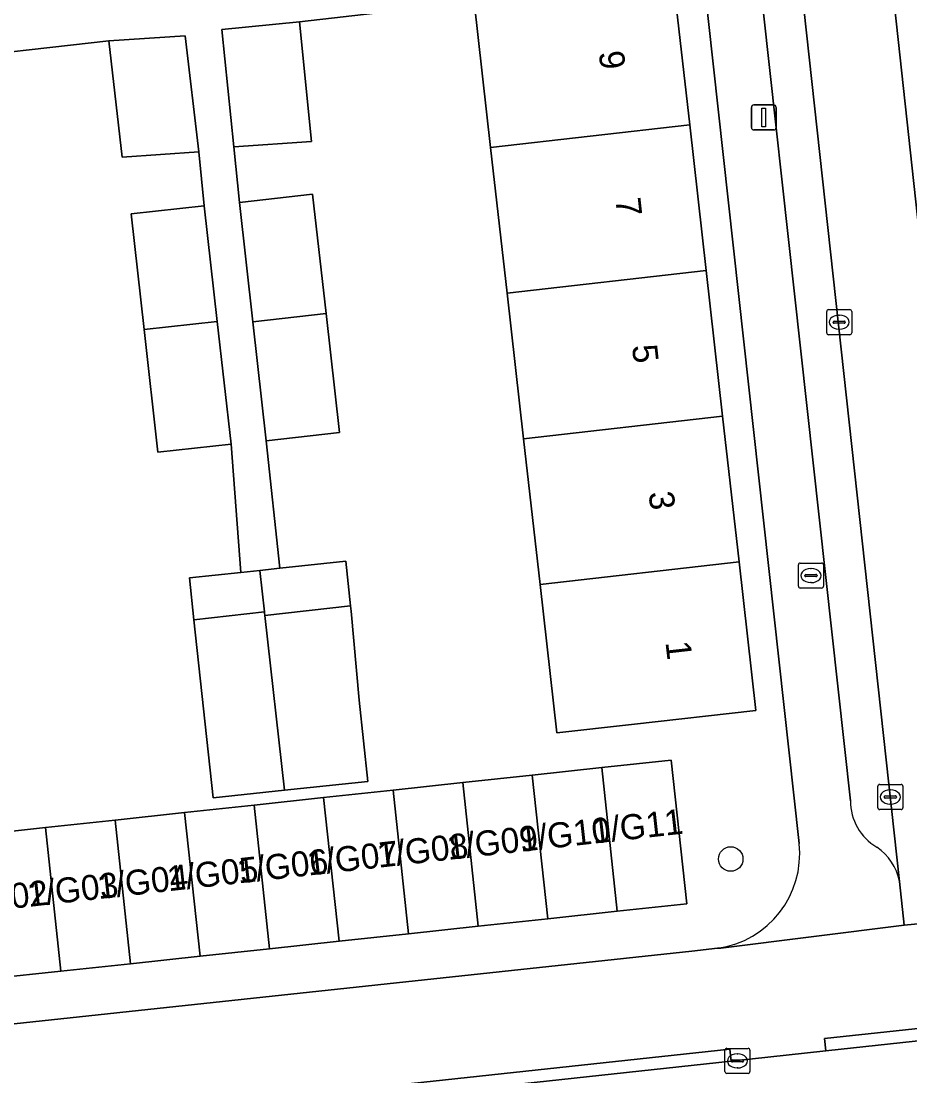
# Model space of a CAD drawing. Extents: x 160023 to 161302, y 384750 to 385707.
# Drawn here: x 161081.19 to 161116.63, y 385078.47 to 385120.52 of the extents above; entities that cross this region are included whole.
import ezdxf

# ---------------------------------------------------------------- set-up
doc = ezdxf.new("R2010")
doc.units = 0
for name, color, linetype in [('IMGEO_Boom', 7, 'Continuous'), ('IMGEO_Brandkraan', 7, 'Continuous'), ('IMGEO_Erf', 7, 'Continuous'), ('IMGEO_Kolk', 7, 'Continuous'), ('IMGEO_Lichtmast', 7, 'Continuous'), ('IMGEO_Pand', 7, 'Continuous'), ('IMGEO_Pand_nummerreeks', 7, 'Continuous'), ('IMGEO_Parkeervlak_open', 7, 'Continuous'), ('IMGEO_Rijbaan_lokaal_open', 7, 'Continuous'), ('IMGEO_Voetpad_open', 7, 'Continuous')]:
    doc.layers.add(name, color=color, linetype=linetype)

msp = doc.modelspace()

# ---------------------------------------------------------------- linework, layer by layer
at = {"layer": 'IMGEO_Boom'}
msp.add_circle((161109.482, 385087.112), 0.489, dxfattribs=at)
at = {"layer": 'IMGEO_Brandkraan'}
for p, q in [((161112.181, 385097.986), (161112.181, 385098.838)), ((161112.256, 385098.912), (161113.108, 385098.912)), ((161112.669, 385098.692), (161112.694, 385098.692)), ((161113.182, 385098.838), (161113.182, 385097.986)), ((161112.44, 385098.406), (161112.44, 385098.418)), ((161112.878, 385098.369), (161112.48, 385098.369)), ((161112.483, 385098.455), (161112.881, 385098.455)), ((161112.924, 385098.418), (161112.924, 385098.406)), ((161113.108, 385097.912), (161112.256, 385097.912)), ((161112.692, 385098.132), (161112.667, 385098.132))]:
    msp.add_line(p, q, dxfattribs=at)
for points in [[(161112.181, 385097.986), (161112.181, 385098.838)], [(161112.256, 385098.912), (161113.108, 385098.912)], [(161113.182, 385098.838), (161113.182, 385097.986)], [(161113.108, 385097.912), (161112.256, 385097.912)]]:
    msp.add_lwpolyline(points, dxfattribs=at)
for centre, radius, start, end in [((161112.258, 385098.836), 0.0765, 91.552, 178.448), ((161112.258, 385098.836), 0.0765, 91.552, 178.448), ((161113.106, 385098.836), 0.0765, 1.552, 88.448), ((161113.106, 385098.836), 0.0765, 1.552, 88.448), ((161112.48, 385098.415), 0.0403, 85.8775, 175.7526), ((161112.477, 385098.405), 0.0366, 178.938, 274.7102), ((161112.881, 385098.412), 0.043, 264.8664, 352.4533), ((161112.885, 385098.417), 0.0386, 1.7309, 96.639), ((161112.258, 385097.988), 0.0765, 181.552, 268.448), ((161112.258, 385097.988), 0.0765, 181.552, 268.448), ((161113.106, 385097.988), 0.0765, 271.552, 358.448), ((161113.106, 385097.988), 0.0765, 271.552, 358.448)]:
    msp.add_arc(centre, radius, start, end, dxfattribs=at)
for centre, major_axis, ratio, start_param, end_param in [((161112.668, 385098.412), (-0.387, 0.002), 0.722429, 4.712389, 7.853982), ((161112.693, 385098.412), (-0.39, 0.002), 0.717154, 1.570796, 4.712389)]:
    msp.add_ellipse(centre, major_axis=major_axis, ratio=ratio, start_param=start_param, end_param=end_param, dxfattribs=at)
at = {"layer": 'IMGEO_Erf'}
for points in [[(161107.177, 385122.303), (161107.847, 385116.377), (161108.504, 385110.572), (161109.161, 385104.766), (161109.818, 385098.96), (161110.488, 385093.037), (161105.52, 385092.475), (161102.549, 385092.139), (161101.879, 385098.061), (161101.222, 385103.867), (161100.565, 385109.673), (161099.909, 385115.478), (161099.251, 385121.288), (161092.289, 385120.487), (161092.772, 385115.712), (161089.666, 385115.506), (161089.894, 385113.288), (161092.813, 385113.616), (161093.348, 385108.856), (161093.88, 385104.116), (161090.961, 385103.788), (161091.506, 385098.704), (161094.132, 385098.986), (161094.322, 385097.206), (161094.346, 385096.992), (161094.663, 385093.45), (161095.01, 385090.207), (161091.693, 385089.852), (161088.84, 385089.546), (161088.078, 385096.653), (161087.9, 385098.318), (161089.956, 385098.538), (161089.559, 385103.656)], [(161112.209, 385087.725), (161108.389, 385122.436)], [(161089.559, 385103.656), (161086.64, 385103.328), (161086.09, 385108.221), (161085.572, 385112.829), (161088.491, 385113.157), (161088.271, 385115.301), (161085.223, 385115.097), (161084.688, 385119.729), (161077.613, 385118.929), (161078.245, 385113.241), (161078.893, 385107.42), (161079.54, 385101.598), (161080.187, 385095.776), (161080.854, 385089.78), (161078.033, 385089.466), (161073.063, 385088.914), (161072.397, 385094.91), (161071.749, 385100.731), (161071.102, 385106.553), (161070.455, 385112.374), (161069.789, 385118.368), (161066.893, 385118.046), (161070.716, 385083.312)], [(161074.954, 385079.897), (161077.434, 385080.163), (161107.935, 385083.441), (161108.953, 385083.555)]]:
    msp.add_lwpolyline(points, dxfattribs=at)
msp.add_lwpolyline([(161093.251, 385089.56), (161096.023, 385089.859), (161098.796, 385090.158), (161101.569, 385090.456), (161104.341, 385090.755), (161107.114, 385091.054), (161107.731, 385085.33), (161104.958, 385085.031), (161102.186, 385084.732), (161099.413, 385084.434), (161096.64, 385084.135), (161093.868, 385083.836), (161091.095, 385083.537), (161088.322, 385083.238), (161085.55, 385082.939), (161082.777, 385082.641), (161080.005, 385082.342), (161077.232, 385082.043), (161076.615, 385087.767), (161079.388, 385088.066), (161082.16, 385088.365), (161084.933, 385088.663), (161087.706, 385088.962), (161090.478, 385089.261)], close=True, dxfattribs=at)
msp.add_arc((161108.438, 385087.314), 3.794, 277.8073, 6.2261, dxfattribs=at)
at = {"layer": 'IMGEO_Kolk'}
for p, q in [((161113.309, 385108.087), (161113.309, 385108.939)), ((161113.384, 385109.013), (161114.236, 385109.013)), ((161113.797, 385108.793), (161113.822, 385108.793)), ((161114.31, 385108.939), (161114.31, 385108.087)), ((161113.568, 385108.507), (161113.568, 385108.519)), ((161114.006, 385108.47), (161113.608, 385108.47)), ((161113.611, 385108.556), (161114.009, 385108.556)), ((161114.052, 385108.519), (161114.052, 385108.507)), ((161114.236, 385108.013), (161113.384, 385108.013)), ((161113.82, 385108.233), (161113.795, 385108.233)), ((161115.347, 385089.158), (161115.347, 385090.01)), ((161115.422, 385090.084), (161116.274, 385090.084)), ((161115.835, 385089.864), (161115.86, 385089.864)), ((161116.348, 385090.01), (161116.348, 385089.158)), ((161115.606, 385089.578), (161115.606, 385089.59)), ((161116.044, 385089.541), (161115.646, 385089.541)), ((161115.649, 385089.627), (161116.047, 385089.627)), ((161116.09, 385089.59), (161116.09, 385089.578)), ((161116.274, 385089.084), (161115.422, 385089.084)), ((161115.858, 385089.304), (161115.833, 385089.304)), ((161109.249, 385078.638), (161109.249, 385079.49)), ((161109.324, 385079.564), (161110.176, 385079.564)), ((161109.737, 385079.344), (161109.762, 385079.344)), ((161110.25, 385079.49), (161110.25, 385078.638)), ((161109.508, 385079.058), (161109.508, 385079.07)), ((161109.946, 385079.021), (161109.548, 385079.021)), ((161109.551, 385079.107), (161109.949, 385079.107)), ((161109.992, 385079.07), (161109.992, 385079.058)), ((161110.176, 385078.564), (161109.324, 385078.564)), ((161109.76, 385078.784), (161109.735, 385078.784))]:
    msp.add_line(p, q, dxfattribs=at)
for points in [[(161113.309, 385108.087), (161113.309, 385108.939)], [(161113.384, 385109.013), (161114.236, 385109.013)], [(161114.31, 385108.939), (161114.31, 385108.087)], [(161114.236, 385108.013), (161113.384, 385108.013)], [(161115.347, 385089.158), (161115.347, 385090.01)], [(161115.422, 385090.084), (161116.274, 385090.084)], [(161116.348, 385090.01), (161116.348, 385089.158)], [(161116.274, 385089.084), (161115.422, 385089.084)], [(161109.249, 385078.638), (161109.249, 385079.49)], [(161109.324, 385079.564), (161110.176, 385079.564)], [(161110.25, 385079.49), (161110.25, 385078.638)], [(161110.176, 385078.564), (161109.324, 385078.564)]]:
    msp.add_lwpolyline(points, dxfattribs=at)
for centre, radius, start, end in [((161113.386, 385108.937), 0.0765, 91.552, 178.448), ((161113.386, 385108.937), 0.0765, 91.552, 178.448), ((161114.234, 385108.937), 0.0765, 1.552, 88.448), ((161114.234, 385108.937), 0.0765, 1.552, 88.448), ((161113.608, 385108.516), 0.0403, 85.8775, 175.7526), ((161113.605, 385108.506), 0.0366, 178.938, 274.7102), ((161114.009, 385108.513), 0.043, 264.8664, 352.4533), ((161114.013, 385108.518), 0.0386, 1.7309, 96.639), ((161113.386, 385108.089), 0.0765, 181.552, 268.448), ((161113.386, 385108.089), 0.0765, 181.552, 268.448), ((161114.234, 385108.089), 0.0765, 271.552, 358.448), ((161114.234, 385108.089), 0.0765, 271.552, 358.448), ((161115.424, 385090.008), 0.0765, 91.552, 178.448), ((161115.424, 385090.008), 0.0765, 91.552, 178.448), ((161116.272, 385090.008), 0.0765, 1.552, 88.448), ((161116.272, 385090.008), 0.0765, 1.552, 88.448), ((161115.646, 385089.587), 0.0403, 85.8775, 175.7526), ((161115.643, 385089.577), 0.0366, 178.938, 274.7102), ((161116.047, 385089.584), 0.043, 264.8664, 352.4533), ((161116.051, 385089.589), 0.0386, 1.7309, 96.639), ((161115.424, 385089.16), 0.0765, 181.552, 268.448), ((161115.424, 385089.16), 0.0765, 181.552, 268.448), ((161116.272, 385089.16), 0.0765, 271.552, 358.448), ((161116.272, 385089.16), 0.0765, 271.552, 358.448), ((161109.326, 385079.488), 0.0765, 91.552, 178.448), ((161109.326, 385079.488), 0.0765, 91.552, 178.448), ((161110.174, 385079.488), 0.0765, 1.552, 88.448), ((161110.174, 385079.488), 0.0765, 1.552, 88.448), ((161109.548, 385079.067), 0.0403, 85.8775, 175.7526), ((161109.545, 385079.057), 0.0366, 178.938, 274.7102), ((161109.949, 385079.064), 0.043, 264.8664, 352.4533), ((161109.953, 385079.069), 0.0386, 1.7309, 96.639), ((161109.326, 385078.64), 0.0765, 181.552, 268.448), ((161109.326, 385078.64), 0.0765, 181.552, 268.448), ((161110.174, 385078.64), 0.0765, 271.552, 358.448), ((161110.174, 385078.64), 0.0765, 271.552, 358.448)]:
    msp.add_arc(centre, radius, start, end, dxfattribs=at)
for centre, major_axis, ratio, start_param, end_param in [((161113.796, 385108.513), (-0.387, 0.002), 0.722429, 4.712389, 7.853982), ((161113.821, 385108.513), (-0.39, 0.002), 0.717154, 1.570796, 4.712389), ((161115.834, 385089.584), (-0.387, 0.002), 0.722429, 4.712389, 7.853982), ((161115.859, 385089.584), (-0.39, 0.002), 0.717154, 1.570796, 4.712389), ((161109.736, 385079.064), (-0.387, 0.002), 0.722429, 4.712389, 7.853982), ((161109.761, 385079.064), (-0.39, 0.002), 0.717154, 1.570796, 4.712389)]:
    msp.add_ellipse(centre, major_axis=major_axis, ratio=ratio, start_param=start_param, end_param=end_param, dxfattribs=at)
at = {"layer": 'IMGEO_Lichtmast'}
for p, q in [((161110.405, 385117.176), (161111.195, 385117.176)), ((161111.195, 385117.176), (161110.405, 385117.176)), ((161110.305, 385116.276), (161110.305, 385117.076)), ((161110.305, 385117.076), (161110.305, 385116.276)), ((161111.295, 385117.076), (161111.295, 385116.276)), ((161111.295, 385116.276), (161111.295, 385117.076)), ((161111.195, 385116.176), (161110.405, 385116.176)), ((161110.405, 385116.176), (161111.195, 385116.176))]:
    msp.add_line(p, q, dxfattribs=at)
msp.add_lwpolyline([(161110.725, 385117.051), (161110.875, 385117.051), (161110.875, 385116.301), (161110.725, 385116.301), (161110.725, 385117.051)], dxfattribs=at)
for centre, start, end in [((161110.405, 385117.076), 90, 180), ((161110.405, 385117.076), 90, 180), ((161111.195, 385117.076), 0, 90), ((161111.195, 385117.076), 360, 90), ((161110.405, 385116.276), 180, 270), ((161110.405, 385116.276), 180, 270), ((161111.195, 385116.276), 270, 0), ((161111.195, 385116.276), 270, 0)]:
    msp.add_arc(centre, 0.1, start, end, dxfattribs=at)
at = {"layer": 'IMGEO_Pand'}
for points in [[(161107.177, 385122.303), (161102.209, 385121.741), (161099.238, 385121.405), (161099.251, 385121.288), (161099.909, 385115.478), (161107.847, 385116.377)], [(161092.289, 385120.487), (161089.193, 385120.185), (161089.666, 385115.506), (161092.772, 385115.712)], [(161084.688, 385119.729), (161085.223, 385115.097), (161088.271, 385115.301), (161087.736, 385119.933)], [(161099.909, 385115.478), (161100.565, 385109.673), (161108.504, 385110.572), (161107.847, 385116.377)], [(161092.813, 385113.616), (161089.894, 385113.288), (161090.429, 385108.525), (161093.348, 385108.856)], [(161088.491, 385113.157), (161085.572, 385112.829), (161086.09, 385108.221), (161089.009, 385108.546)], [(161100.565, 385109.673), (161101.222, 385103.867), (161109.161, 385104.766), (161108.504, 385110.572)], [(161090.961, 385103.788), (161093.88, 385104.116), (161093.348, 385108.856), (161090.429, 385108.525)], [(161086.64, 385103.328), (161089.559, 385103.656), (161089.009, 385108.546), (161086.09, 385108.221)], [(161109.818, 385098.96), (161109.161, 385104.766), (161101.222, 385103.867), (161101.879, 385098.061)], [(161094.132, 385098.986), (161091.506, 385098.704), (161090.709, 385098.619), (161090.894, 385096.966), (161090.898, 385096.932), (161090.911, 385096.82), (161094.322, 385097.206)], [(161101.879, 385098.061), (161102.549, 385092.139), (161105.52, 385092.475), (161110.488, 385093.037), (161109.818, 385098.96)], [(161090.709, 385098.619), (161089.956, 385098.538), (161087.9, 385098.318), (161088.078, 385096.653), (161090.894, 385096.966)], [(161090.911, 385096.82), (161091.693, 385089.852), (161095.01, 385090.207), (161094.663, 385093.45), (161094.346, 385096.992), (161094.322, 385097.206)], [(161090.898, 385096.932), (161090.894, 385096.966), (161088.078, 385096.653), (161088.84, 385089.546), (161091.693, 385089.852), (161090.911, 385096.82)], [(161104.958, 385085.031), (161104.341, 385090.755), (161101.569, 385090.456), (161102.186, 385084.732)], [(161107.731, 385085.33), (161107.114, 385091.054), (161104.341, 385090.755), (161104.958, 385085.031)], [(161102.186, 385084.732), (161101.569, 385090.456), (161098.796, 385090.158), (161099.413, 385084.434)], [(161096.64, 385084.135), (161096.023, 385089.859), (161093.251, 385089.56), (161093.868, 385083.836)], [(161099.413, 385084.434), (161098.796, 385090.158), (161096.023, 385089.859), (161096.64, 385084.135)], [(161093.868, 385083.836), (161093.251, 385089.56), (161090.478, 385089.261), (161091.095, 385083.537)], [(161091.095, 385083.537), (161090.478, 385089.261), (161087.706, 385088.962), (161088.322, 385083.238)], [(161085.55, 385082.939), (161084.933, 385088.663), (161082.16, 385088.365), (161082.777, 385082.641)], [(161088.322, 385083.238), (161087.706, 385088.962), (161084.933, 385088.663), (161085.55, 385082.939)], [(161082.777, 385082.641), (161082.16, 385088.365), (161079.388, 385088.066), (161080.005, 385082.342)]]:
    msp.add_lwpolyline(points, close=True, dxfattribs=at)
at = {"layer": 'IMGEO_Parkeervlak_open'}
for points in [[(161116.209, 385086.218), (161104.257, 385195.371)], [(161108.106, 385193.811), (161118.94, 385094.258), (161119.734, 385085.893)], [(161102.859, 385192.672), (161114.262, 385089.435)]]:
    msp.add_lwpolyline(points, dxfattribs=at)
for centre, radius, start, end in [((161116.367, 385089.402), 2.105, 179.1137, 239.8014), ((161114.132, 385085.827), 2.114, 10.6658, 56.1897)]:
    msp.add_arc(centre, radius, start, end, dxfattribs=at)
at = {"layer": 'IMGEO_Rijbaan_lokaal_open'}
for points in [[(161108.106, 385193.811), (161107.875, 385195.931), (161107.464, 385199.708), (161107.401, 385200.298), (161107.332, 385200.945), (161105.597, 385217.3), (161105.48, 385218.399), (161104.157, 385228.558), (161104.085, 385229.11), (161104.014, 385229.755), (161100.53, 385229.917), (161100.652, 385228.786), (161101.928, 385216.938), (161103.784, 385199.703), (161103.819, 385199.374), (161104.236, 385195.638), (161104.257, 385195.371), (161116.209, 385086.218), (161116.399, 385084.479), (161119.838, 385084.801), (161119.734, 385085.893), (161118.94, 385094.258)], [(161159.149, 385084.448), (161129.163, 385081.192), (161123.962, 385080.627), (161113.269, 385079.466), (161109.499, 385079.057), (161077.206, 385075.551), (161075.064, 385075.318), (161074.503, 385075.285), (161075, 385070.686), (161097.839, 385073.177), (161098.504, 385073.25), (161106.9, 385074.166), (161107.268, 385074.206), (161157.825, 385079.697), (161162.248, 385080.217), (161162.411, 385080.236), (161161.927, 385084.727), (161159.642, 385084.498)]]:
    msp.add_lwpolyline(points, close=True, dxfattribs=at)
at = {"layer": 'IMGEO_Voetpad_open'}
for points in [[(161095.308, 385227.199), (161096.045, 385219.765), (161096.674, 385216.42), (161097.604, 385208.278), (161098.619, 385198.903), (161099.01, 385195.707), (161099.107, 385194.265), (161100.326, 385194.405), (161102.329, 385177.512), (161108.182, 385124.319), (161108.389, 385122.436), (161112.209, 385087.725)], [(161114.262, 385089.435), (161102.859, 385192.672)], [(161073.129, 385120.525), (161068.158, 385119.983), (161066.698, 385119.822), (161066.893, 385118.046), (161069.789, 385118.368), (161074.759, 385118.921), (161077.579, 385119.234), (161077.613, 385118.929), (161084.688, 385119.729), (161087.736, 385119.933), (161088.271, 385115.301), (161088.491, 385113.157), (161089.009, 385108.546), (161089.559, 385103.656), (161089.956, 385098.538), (161090.709, 385098.619), (161091.506, 385098.704), (161090.961, 385103.788), (161090.429, 385108.525), (161089.894, 385113.288), (161089.666, 385115.506), (161089.193, 385120.185), (161092.289, 385120.487), (161099.251, 385121.288)], [(161161.96, 385089.466), (161158.757, 385089.116), (161128.395, 385085.799), (161126.752, 385085.62), (161119.838, 385084.801), (161116.399, 385084.479), (161109.091, 385083.555), (161108.953, 385083.555), (161107.935, 385083.441), (161077.434, 385080.163), (161074.954, 385079.897), (161070.456, 385076.789)], [(161108.953, 385083.555), (161109.091, 385083.555), (161116.399, 385084.479), (161116.209, 385086.218)], [(161074.503, 385075.285), (161075.064, 385075.318), (161077.206, 385075.551), (161077.154, 385076.043), (161109.449, 385079.533), (161109.499, 385079.057), (161113.269, 385079.466), (161113.219, 385079.951), (161123.914, 385081.093), (161123.962, 385080.627), (161129.163, 385081.192), (161129.114, 385081.642)]]:
    msp.add_lwpolyline(points, dxfattribs=at)
for points in [[(161123.962, 385080.627), (161123.914, 385081.093), (161113.219, 385079.951), (161113.269, 385079.466)], [(161077.206, 385075.551), (161109.499, 385079.057), (161109.449, 385079.533), (161077.154, 385076.043)]]:
    msp.add_lwpolyline(points, close=True, dxfattribs=at)
for centre, radius, start, end in [((161116.367, 385089.402), 2.105, 179.1137, 239.8014), ((161108.438, 385087.314), 3.794, 277.8073, 6.2261), ((161114.132, 385085.827), 2.114, 10.6658, 56.1897)]:
    msp.add_arc(centre, radius, start, end, dxfattribs=at)

# ---------------------------------------------------------------- texts
at = {"layer": 'IMGEO_Pand_nummerreeks'}
for s, rotation, p in [('9', 276.457, (161104.218, 385119.281)), ('7', 276.4547, (161104.881, 385113.428)), ('5', 276.4547, (161105.543, 385107.575)), ('3', 276.4547, (161106.205, 385101.722)), ('1', 276.4547, (161106.88, 385095.755)), ('1/G11', 6.3887, (161104.007, 385087.722)), ('1/G10', 6.3887, (161101.11, 385087.398)), ('1/G09', 6.3887, (161098.223, 385087.075)), ('1/G07', 6.3887, (161092.647, 385086.45)), ('1/G08', 6.3887, (161095.44, 385086.763)), ('1/G06', 6.3887, (161089.857, 385086.138)), ('1/G05', 6.3887, (161087.067, 385085.826)), ('1/G03', 6.3887, (161081.487, 385085.201)), ('1/G04', 6.3887, (161084.277, 385085.513)), ('1/G02', 6.3887, (161078.691, 385084.888))]:
    msp.add_text(s, height=1, rotation=rotation, dxfattribs=at).set_placement(p)

doc.saveas('drawing.dxf')
